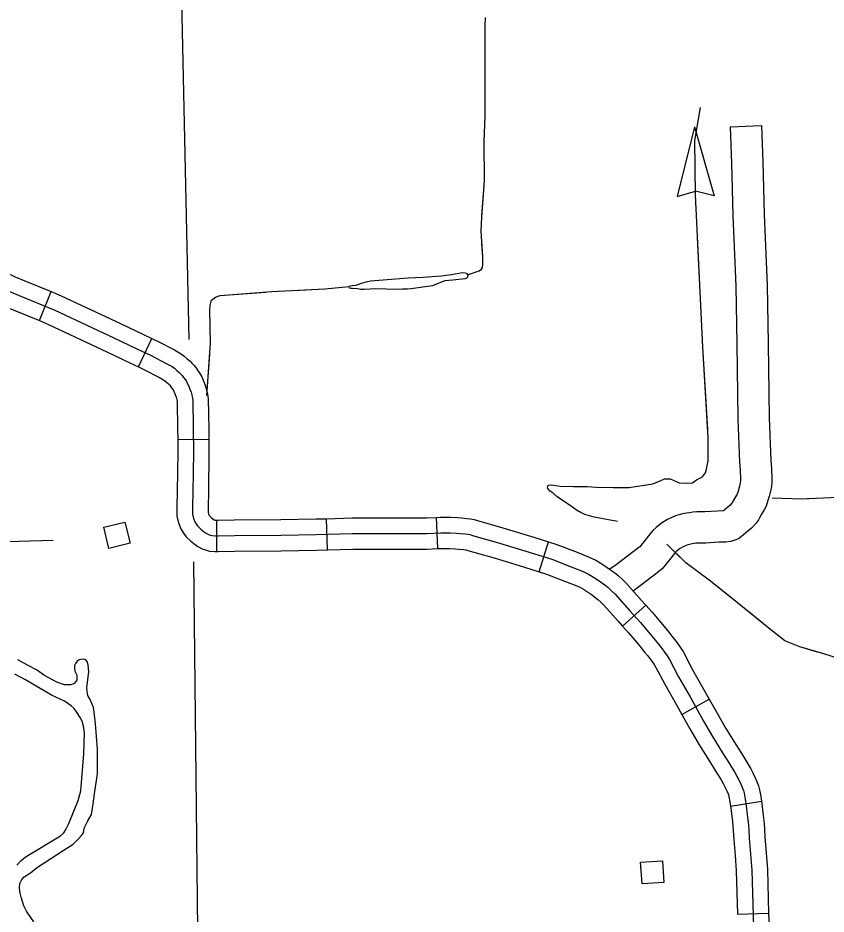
# Model space of a CAD drawing. Extents: x 1084508 to 1142749, y 1057638 to 1093403.
# Drawn here: x 1114434 to 1115649, y 1068721 to 1070069 of the extents above; entities that cross this region are included whole.
import ezdxf

# ---------------------------------------------------------------- set-up
doc = ezdxf.new("R2010")
doc.units = 0
for name, color, linetype in [('Level 32', 7, 'Continuous'), ('Level 35', 7, 'Continuous'), ('Level 43', 7, 'Continuous'), ('Level 46', 7, 'Continuous'), ('Level 5', 7, 'Continuous'), ('Level 56', 7, 'Continuous')]:
    doc.layers.add(name, color=color, linetype=linetype)

msp = doc.modelspace()

# ---------------------------------------------------------------- linework, layer by layer
at = {"layer": 'Level 32'}
for p, q in [((1114466.2, 1069613.6), (1114484, 1069657.2)), ((1114615.2, 1069544), (1114635.3, 1069586.6)), ((1114674.2, 1069434.8), (1114721.2, 1069435)), ((1114733, 1069266.2), (1114733, 1069313.3)), ((1114899.4, 1069268.6), (1114898.1, 1069315.6)), ((1115065.4, 1069270.5), (1115063.5, 1069317.5)), ((1115218.1, 1069235.8), (1115232.1, 1069280.7)), ((1115343.5, 1069153.7), (1115378.4, 1069185.2)), ((1115432.5, 1069021), (1115473.6, 1069044.1)), ((1115505.8, 1068882.8), (1115552.3, 1068890.3)), ((1115516.1, 1068720.6), (1115563.1, 1068721.9))]:
    msp.add_line(p, q, dxfattribs=at)
for points in [[(1114355.2, 1069737.9), (1114370.9, 1069719.9), (1114378.8, 1069711.3), (1114384.5, 1069705.4), (1114386.5, 1069703.8), (1114390.1, 1069701), (1114392.2, 1069699.5), (1114394.8, 1069697.9), (1114398.8, 1069695.3), (1114401.4, 1069693.8), (1114405.7, 1069691.6), (1114415.4, 1069686.3), (1114429.6, 1069679.3), (1114444.5, 1069673.4), (1114484, 1069657.2)], [(1114319.7, 1069707), (1114335.8, 1069688.5), (1114344.4, 1069679.1), (1114352.5, 1069670.7), (1114357.3, 1069666.8), (1114362.2, 1069663.1), (1114366.1, 1069660.3), (1114369.5, 1069658.2), (1114374, 1069655.2), (1114378.7, 1069652.5), (1114383.6, 1069650), (1114393.7, 1069644.5), (1114410.5, 1069636.2), (1114426.9, 1069629.7), (1114466.2, 1069613.6)], [(1114420.1, 1069657.7), (1114435.7, 1069651.5), (1114489.6, 1069629.5), (1114578, 1069587.9)], [(1114484, 1069657.2), (1114499.1, 1069651.1), (1114588.1, 1069609.1), (1114622.7, 1069592.6), (1114635.3, 1069586.6)], [(1114466.2, 1069613.6), (1114480.1, 1069608), (1114567.9, 1069566.6), (1114602.5, 1069550), (1114615.2, 1069544)], [(1114578, 1069587.9), (1114612.6, 1069571.3), (1114633.5, 1069561.4), (1114658.1, 1069548.8), (1114665.8, 1069544.4), (1114669.2, 1069541.9), (1114673, 1069538.7), (1114676.6, 1069535.3), (1114678.7, 1069533.3), (1114680.8, 1069531), (1114682.7, 1069528.7), (1114685.9, 1069524.3), (1114687.4, 1069522), (1114689.2, 1069518.7), (1114690.9, 1069514.9), (1114692.4, 1069510.6), (1114694.3, 1069505.8), (1114695.4, 1069502), (1114696.1, 1069498.7), (1114696.8, 1069493.9), (1114697.6, 1069450.6), (1114697.8, 1069415.9), (1114697.1, 1069355.5), (1114696.6, 1069334.6), (1114696.4, 1069325.1), (1114696.6, 1069322.4), (1114696.9, 1069319.9), (1114698.5, 1069314.9), (1114700.2, 1069310.8), (1114702.4, 1069307), (1114704.7, 1069304.1), (1114709.2, 1069299.6), (1114712.6, 1069296.8), (1114716.9, 1069293.7), (1114720.4, 1069292), (1114723.3, 1069291), (1114726.3, 1069290.1), (1114730.9, 1069289.7), (1114735, 1069289.7), (1114759.7, 1069290.1), (1114829.7, 1069291), (1114882.5, 1069291.6), (1114937.2, 1069293.2), (1114987.7, 1069293.4), (1115048.8, 1069293.4), (1115069.8, 1069294.2), (1115084, 1069294.2), (1115093.6, 1069293.7), (1115099.3, 1069293.4), (1115106.7, 1069292.7)], [(1114635.3, 1069586.6), (1114643.9, 1069582.5), (1114669.3, 1069569.5), (1114678.7, 1069564.1), (1114683.7, 1069560.4), (1114688.6, 1069556.3), (1114692.8, 1069552.4), (1114695.7, 1069549.6), (1114698.5, 1069546.5), (1114701.3, 1069543.2), (1114705.2, 1069537.8), (1114707.6, 1069534.2), (1114710.3, 1069529.1), (1114712.7, 1069523.8), (1114714.5, 1069518.9), (1114716.7, 1069513.2), (1114718.3, 1069507.5), (1114719.3, 1069502.8), (1114720.3, 1069495.8), (1114721.2, 1069450.9), (1114721.2, 1069435)], [(1114615.2, 1069544), (1114623.1, 1069540.3), (1114646.8, 1069528.1), (1114652.9, 1069524.6), (1114654.6, 1069523.4), (1114657.4, 1069521), (1114660.4, 1069518.3), (1114661.8, 1069516.9), (1114663.1, 1069515.4), (1114664.1, 1069514.2), (1114666.6, 1069510.7), (1114667.3, 1069509.8), (1114668, 1069508.4), (1114669.1, 1069506.1), (1114670.4, 1069502.3), (1114672, 1069498.4), (1114672.5, 1069496.5), (1114672.9, 1069494.6), (1114673.2, 1069492), (1114674.1, 1069450.3), (1114674.2, 1069434.8)], [(1114674.2, 1069434.8), (1114674.3, 1069416), (1114673.6, 1069355.9), (1114673, 1069335.1), (1114672.9, 1069324.6), (1114673.1, 1069320), (1114673.9, 1069314.8), (1114676.3, 1069306.9), (1114679.1, 1069300.2), (1114682.9, 1069293.8), (1114686.9, 1069288.5), (1114693.4, 1069282), (1114698.4, 1069278.1), (1114704.7, 1069273.5), (1114711.2, 1069270.3), (1114716.1, 1069268.5), (1114722, 1069266.8), (1114730, 1069266.2), (1114733, 1069266.2)], [(1114721.2, 1069435), (1114721.3, 1069415.8), (1114720.6, 1069355.1), (1114720.1, 1069334.1), (1114720, 1069325.6), (1114720, 1069325), (1114720.6, 1069323), (1114721.3, 1069321.4), (1114722, 1069320.2), (1114722.4, 1069319.6), (1114724.9, 1069317.1), (1114726.9, 1069315.6), (1114729.2, 1069313.9), (1114729.6, 1069313.7), (1114730.5, 1069313.4), (1114731.8, 1069313.3), (1114733, 1069313.3)], [(1114733, 1069313.3), (1114734.9, 1069313.3), (1114759.4, 1069313.6), (1114829.4, 1069314.5), (1114882, 1069315.2), (1114898.1, 1069315.6)], [(1114898.1, 1069315.6), (1114936.8, 1069316.7), (1114987.7, 1069316.9), (1115048.3, 1069316.9), (1115063.5, 1069317.5)], [(1115063.5, 1069317.5), (1115069.3, 1069317.8), (1115084.6, 1069317.8), (1115095, 1069317.2), (1115101.1, 1069316.8), (1115109.2, 1069316.1), (1115114.4, 1069315.5), (1115120.2, 1069314.5), (1115125.2, 1069312.7), (1115163.4, 1069301.8), (1115209.7, 1069287.7), (1115232.1, 1069280.7)], [(1115106.7, 1069292.7), (1115111, 1069292.2), (1115114.2, 1069291.6), (1115117.9, 1069290.3), (1115156.8, 1069279.2), (1115202.8, 1069265.2), (1115237, 1069254.5), (1115266.3, 1069243.2), (1115283.9, 1069236.1), (1115292.1, 1069232.3), (1115297.1, 1069229.3), (1115302.1, 1069225.9), (1115311.8, 1069219.5), (1115316.6, 1069215.9), (1115321.5, 1069212.1), (1115327.3, 1069206.6), (1115332.2, 1069201.9), (1115354.1, 1069177.1), (1115370.1, 1069159.3), (1115379.8, 1069147.9), (1115387.9, 1069138.1), (1115394.8, 1069129.8), (1115399.3, 1069124.3), (1115402.7, 1069119.8), (1115406.3, 1069114.9), (1115410.3, 1069109.2), (1115413.9, 1069103.7), (1115427.4, 1069077.8), (1115444.8, 1069047.3), (1115465.1, 1069011.1), (1115478.6, 1068987.6), (1115493.9, 1068963.3), (1115502.7, 1068949.1), (1115507.2, 1068941.9), (1115511.7, 1068934.6), (1115515.3, 1068928.2), (1115518.1, 1068922.7), (1115521.9, 1068914.9), (1115524, 1068910.1), (1115525.2, 1068906.7), (1115526.2, 1068902.5), (1115527.9, 1068893.4), (1115529.5, 1068883.7), (1115531, 1068870.2), (1115531.9, 1068862.5), (1115532.8, 1068855.1), (1115533.1, 1068847.1), (1115534, 1068834.7), (1115536, 1068810.7), (1115537.8, 1068786.7), (1115540.2, 1068700.8)], [(1114733, 1069266.2), (1114735.2, 1069266.2), (1114760, 1069266.6), (1114830, 1069267.4), (1114883, 1069268.1), (1114899.4, 1069268.6)], [(1114899.4, 1069268.6), (1114937.6, 1069269.7), (1114987.8, 1069269.8), (1115049.3, 1069269.8), (1115065.4, 1069270.5)], [(1115065.4, 1069270.5), (1115070.3, 1069270.7), (1115083.3, 1069270.7), (1115092.3, 1069270.2), (1115097.5, 1069269.9), (1115104.2, 1069269.3), (1115107.7, 1069268.9), (1115108.1, 1069268.8), (1115110.7, 1069267.9), (1115150.1, 1069256.6), (1115195.9, 1069242.7), (1115218.1, 1069235.8)], [(1115232.1, 1069280.7), (1115244.7, 1069276.8), (1115274.9, 1069265), (1115293.2, 1069257.7), (1115303, 1069253.2), (1115309.8, 1069249.2), (1115315.3, 1069245.4), (1115325.4, 1069238.8), (1115331, 1069234.6), (1115336.8, 1069229.9), (1115343.6, 1069223.6), (1115349.2, 1069218.2), (1115371.6, 1069192.7), (1115378.4, 1069185.2)], [(1115218.1, 1069235.8), (1115229.2, 1069232.3), (1115257.6, 1069221.3), (1115274.6, 1069214.4), (1115281.3, 1069211.4), (1115284.5, 1069209.5), (1115289, 1069206.4), (1115298.2, 1069200.3), (1115302.3, 1069197.2), (1115306.1, 1069194.2), (1115311.1, 1069189.5), (1115315.1, 1069185.6), (1115336.5, 1069161.4), (1115343.5, 1069153.7)], [(1115378.4, 1069185.2), (1115387.8, 1069174.8), (1115397.8, 1069163), (1115406, 1069153.1), (1115413, 1069144.7), (1115417.7, 1069138.9), (1115421.5, 1069134), (1115425.4, 1069128.7), (1115429.8, 1069122.4), (1115434.3, 1069115.6), (1115448, 1069089.1), (1115465.3, 1069058.9), (1115473.6, 1069044.1)], [(1115343.5, 1069153.7), (1115352.4, 1069143.8), (1115361.7, 1069132.8), (1115369.7, 1069123), (1115376.6, 1069114.8), (1115380.8, 1069109.7), (1115384, 1069105.5), (1115387.2, 1069101.1), (1115390.8, 1069096.1), (1115393.6, 1069091.8), (1115406.7, 1069066.6), (1115424.3, 1069035.7), (1115432.5, 1069021)], [(1115473.6, 1069044.1), (1115485.6, 1069022.7), (1115498.8, 1068999.7), (1115513.9, 1068975.7), (1115522.7, 1068961.5), (1115527.2, 1068954.2), (1115532, 1068946.6), (1115536.1, 1068939.3), (1115539.2, 1068933.1), (1115543.3, 1068924.7), (1115545.9, 1068918.6), (1115547.7, 1068913.4), (1115549.2, 1068907.6), (1115551.1, 1068897.4), (1115552.3, 1068890.3)], [(1115432.5, 1069021), (1115444.7, 1068999.4), (1115458.4, 1068975.4), (1115474, 1068950.8), (1115482.7, 1068936.7), (1115487.2, 1068929.5), (1115491.5, 1068922.6), (1115494.5, 1068917.1), (1115497, 1068912.3), (1115500.5, 1068905.1), (1115502, 1068901.6), (1115502.6, 1068899.9), (1115503.2, 1068897.5), (1115504.7, 1068889.3), (1115505.8, 1068882.8)], [(1115552.3, 1068890.3), (1115552.8, 1068886.9), (1115554.4, 1068872.9), (1115555.3, 1068865.1), (1115556.2, 1068856.9), (1115556.6, 1068848.4), (1115557.4, 1068836.5), (1115559.5, 1068812.6), (1115561.3, 1068787.9), (1115563.1, 1068721.9)], [(1115505.8, 1068882.8), (1115506.1, 1068880.5), (1115507.6, 1068867.6), (1115508.5, 1068859.8), (1115509.3, 1068853.2), (1115509.6, 1068845.8), (1115510.5, 1068832.9), (1115512.6, 1068808.9), (1115514.2, 1068785.5), (1115516.1, 1068720.6)], [(1115563.1, 1068721.9), (1115563.7, 1068701.4), (1115566.1, 1068597.4), (1115567.3, 1068557), (1115567.3, 1068556.5)]]:
    msp.add_lwpolyline(points, dxfattribs=at)
at = {"layer": 'Level 35'}
msp.add_lwpolyline([(1114964.4, 1069673.4), (1115020.9, 1069678.2), (1115042.8, 1069679), (1115071.2, 1069680.9), (1115085.9, 1069683), (1115097.1, 1069685.2), (1115102.8, 1069686), (1115106.5, 1069685.7), (1115108.4, 1069684.9), (1115110.2, 1069682.5), (1115110.5, 1069681.4), (1115110, 1069679), (1115109.7, 1069677.9), (1115106.5, 1069676.6), (1115088, 1069674.7), (1115076, 1069673.4), (1115064.5, 1069669.1), (1115057.5, 1069666.1), (1115039.6, 1069663.7), (1115025.4, 1069661.6), (1115020.1, 1069660.8), (1115017.1, 1069660.8), (1115012.3, 1069660.8), (1115004.3, 1069660.5), (1114988, 1069660.8), (1114971.7, 1069661.3), (1114955.3, 1069660.3), (1114949.5, 1069660.3), (1114944.9, 1069661.3), (1114937.4, 1069661.9), (1114934.7, 1069661.9), (1114932.6, 1069662.4), (1114932.3, 1069664.3), (1114932.3, 1069665.1), (1114933.7, 1069665.9), (1114936.9, 1069666.7), (1114942.5, 1069667.2), (1114950.5, 1069669.9), (1114957.7, 1069671.8)], close=True, dxfattribs=at)
for points in [[(1114539.2, 1068861.1), (1114544.7, 1068870.5), (1114546.9, 1068886.3), (1114549.8, 1068905.1), (1114553.5, 1068931.7), (1114553.8, 1068968.6), (1114550.4, 1069006.8), (1114548.7, 1069024.3), (1114547.5, 1069031.4), (1114542.4, 1069043.4), (1114539.2, 1069049.4), (1114538.1, 1069055.4), (1114537.8, 1069061.7), (1114540.7, 1069084.9), (1114539.8, 1069095.7), (1114538.1, 1069100.9), (1114536.1, 1069103.4), (1114532.7, 1069104.3), (1114528.7, 1069103.7), (1114526.1, 1069103.1), (1114523.2, 1069101.1), (1114520.4, 1069097.7), (1114519, 1069094.9), (1114519, 1069091.7), (1114519.5, 1069086.3), (1114522.4, 1069080), (1114522.7, 1069076.6), (1114522.7, 1069072.9), (1114521.2, 1069070.6), (1114518.7, 1069067.7), (1114516.4, 1069066.6), (1114513.2, 1069065.4), (1114509.8, 1069065.4), (1114504.1, 1069065.7), (1114492.4, 1069069.7), (1114473.8, 1069079.7), (1114461.8, 1069088), (1114448.1, 1069095.1), (1114433.6, 1069103.1)], [(1114432.5, 1068794.2), (1114438.9, 1068801.1), (1114444.7, 1068806.4), (1114451.3, 1068810.3), (1114490.7, 1068833.8), (1114498.1, 1068838.3), (1114502.8, 1068842.7), (1114505.3, 1068846.9), (1114510.6, 1068856.8), (1114524.7, 1068891.7), (1114528.6, 1068905.9), (1114533.3, 1068961.8), (1114533.9, 1068994), (1114532.8, 1069003.4), (1114530.8, 1069010.9), (1114527.8, 1069016.4), (1114522.2, 1069024.7), (1114518.4, 1069030), (1114514.2, 1069033.9), (1114504, 1069040.8), (1114484.3, 1069050.2), (1114445.3, 1069073.2), (1114429.5, 1069081.5)], [(1114457.8, 1068709.1), (1114448.7, 1068722.2), (1114446.7, 1068725.1), (1114442.7, 1068733.1), (1114439, 1068746), (1114437.3, 1068752.2), (1114436.4, 1068759.7), (1114437, 1068766.8), (1114439.8, 1068772.5), (1114443.5, 1068776.8), (1114452.7, 1068782.8), (1114463.3, 1068791.4), (1114472.1, 1068796.8), (1114502.1, 1068816.3), (1114517, 1068826), (1114524.4, 1068833.4), (1114529.8, 1068838.8), (1114532.4, 1068842.8), (1114533.2, 1068846.5), (1114534.1, 1068850.8), (1114536.1, 1068855.1), (1114539.2, 1068861.1)]]:
    msp.add_lwpolyline(points, dxfattribs=at)
at = {"layer": 'Level 43'}
for p, q in [((1115451.7, 1069905), (1115425.4, 1069800.6)), ((1115451.7, 1069905), (1115481.1, 1069801.4)), ((1115425.4, 1069800.6), (1115453, 1069808.4)), ((1115481.1, 1069801.4), (1115453.3, 1069808.4))]:
    msp.add_line(p, q, dxfattribs=at)
for points in [[(1115110.2, 1069682.5), (1115127.6, 1069688.6), (1115131.4, 1069691), (1115132.7, 1069693.4), (1115133.2, 1069697.5), (1115133, 1069709.5), (1115130.8, 1069748.3), (1115131.6, 1069769.2), (1115135.9, 1069824.1), (1115135.4, 1069883.5), (1115136.5, 1069921), (1115136.5, 1070056.9), (1115137, 1070069.8)], [(1115136.5, 1069936.8), (1115136.5, 1070056.9), (1115136.6, 1070061.1)], [(1115335.7, 1069311.1), (1115300.4, 1069317.8), (1115286.4, 1069322.1), (1115275.5, 1069327.6), (1115264.5, 1069335.5), (1115251.7, 1069344), (1115244.4, 1069348.9), (1115238.9, 1069353.8), (1115234.7, 1069356.8), (1115231, 1069361.1), (1115230.4, 1069362.9), (1115231.6, 1069366), (1115235.9, 1069366.6), (1115249.3, 1069364.7), (1115269.4, 1069364.1), (1115290.1, 1069364.1), (1115304.1, 1069362.9), (1115329, 1069362.3), (1115353.4, 1069362.3), (1115388.7, 1069367.8), (1115399.7, 1069372.7), (1115406.4, 1069375.7), (1115414.9, 1069375.7), (1115428.3, 1069369.6), (1115439.2, 1069369), (1115448.4, 1069369.6), (1115454.5, 1069373.9), (1115463.6, 1069378.7), (1115467.9, 1069384.8), (1115469.7, 1069390.3), (1115472.1, 1069402.5), (1115472.1, 1069437.2), (1115464.2, 1069573.7), (1115453.2, 1069802.7), (1115452, 1069884.9), (1115460.5, 1069934.3)], [(1115454.3, 1069780.8), (1115453.2, 1069802.7), (1115452, 1069884.9), (1115455.4, 1069904.7)], [(1115131.8, 1069771.3), (1115135.9, 1069824.1), (1115135.4, 1069883.5), (1115135.7, 1069895.4)], [(1115110.2, 1069682.5), (1115127.6, 1069688.6), (1115131.4, 1069691), (1115132.7, 1069693.4), (1115133.2, 1069697.5), (1115133, 1069709.5), (1115131.9, 1069729.9)], [(1115462.2, 1069615.2), (1115456.3, 1069739.4)], [(1114718.2, 1069500.9), (1114723.5, 1069579.5), (1114722.6, 1069629.4), (1114723.1, 1069636.2), (1114725, 1069644.5), (1114730.9, 1069648.9), (1114738.2, 1069651.4), (1114815.8, 1069657.2), (1114895.5, 1069661.6), (1114932.3, 1069665.1)], [(1114848.1, 1069659), (1114895.5, 1069661.6), (1114932.3, 1069665.1)], [(1114723.1, 1069604.3), (1114722.6, 1069629.4), (1114723.1, 1069636.2), (1114725, 1069644.5), (1114730.9, 1069648.9), (1114738.2, 1069651.4), (1114806.7, 1069656.5)], [(1115471.4, 1069449.8), (1115464.2, 1069573.7), (1115464.2, 1069573.8)], [(1114718.2, 1069500.9), (1114722.4, 1069562.9)], [(1115376.5, 1069365.9), (1115388.7, 1069367.8), (1115399.7, 1069372.7), (1115406.4, 1069375.7), (1115414.9, 1069375.7), (1115428.3, 1069369.6), (1115439.2, 1069369), (1115448.4, 1069369.6), (1115454.5, 1069373.9), (1115463.6, 1069378.7), (1115467.9, 1069384.8), (1115469.7, 1069390.3), (1115472.1, 1069402.5), (1115472.1, 1069408.3)], [(1115242.1, 1069350.9), (1115238.9, 1069353.8), (1115234.7, 1069356.8), (1115231, 1069361.1), (1115230.4, 1069362.9), (1115231.6, 1069366), (1115235.9, 1069366.6), (1115249.3, 1069364.7), (1115269.4, 1069364.1), (1115290.1, 1069364.1), (1115304.1, 1069362.9), (1115329, 1069362.3), (1115335.4, 1069362.3)], [(1115568.2, 1069346.8), (1115612.7, 1069345.6), (1115733.1, 1069351.1), (1115803.5, 1069356.7)], [(1115568.2, 1069346.8), (1115612.7, 1069345.6), (1115630.3, 1069346.4)], [(1115335.7, 1069311.1), (1115300.4, 1069317.8), (1115286.4, 1069322.1), (1115276.1, 1069327.3)], [(1115677.5, 1069102.2), (1115646, 1069112), (1115610.2, 1069122.5), (1115587.3, 1069131.8), (1115566.3, 1069148.5), (1115505.8, 1069197.3), (1115473.7, 1069223.2), (1115438.5, 1069249.2), (1115410.1, 1069277)], [(1115498.9, 1069202.9), (1115473.7, 1069223.2), (1115438.5, 1069249.2), (1115423, 1069264.4)], [(1115636.7, 1069114.8), (1115610.2, 1069122.5), (1115587.3, 1069131.8), (1115566.3, 1069148.5), (1115531.2, 1069176.8)]]:
    msp.add_lwpolyline(points, dxfattribs=at)
at = {"layer": 'Level 46'}
for points in [[(1115505.2, 1069905.4), (1115507.4, 1069850.6), (1115509.2, 1069772), (1115513.6, 1069665.5), (1115515.4, 1069578.5), (1115516.7, 1069465.9), (1115519.4, 1069400.4), (1115520.2, 1069389.3), (1115520.7, 1069375.1), (1115520.6, 1069372.2), (1115520.4, 1069369.9), (1115519.9, 1069366.9), (1115518.7, 1069362.3), (1115517.1, 1069357.2), (1115515.6, 1069352.6), (1115514.8, 1069351), (1115511.8, 1069345.9), (1115508.4, 1069340.1), (1115507.7, 1069338.7), (1115504.7, 1069335.5), (1115495, 1069327.2), (1115486.3, 1069327.1), (1115467.1, 1069325.9), (1115455, 1069325.8), (1115449, 1069325.4), (1115443.4, 1069324.6), (1115439.5, 1069323.9), (1115433.4, 1069322.8), (1115423.2, 1069319.9), (1115411.1, 1069314.2), (1115403.6, 1069309.6), (1115393.9, 1069302.5), (1115388.7, 1069297.6), (1115384.5, 1069292.4), (1115377.1, 1069282.8), (1115369, 1069272.9), (1115368, 1069272), (1115333.7, 1069246), (1115324.1, 1069239.7)], [(1115505.2, 1069905.4), (1115552.2, 1069907.3), (1115554.4, 1069852.1), (1115556.2, 1069773.5), (1115560.7, 1069667), (1115562.4, 1069579.2), (1115563.8, 1069467.2), (1115566.4, 1069403.1), (1115567.2, 1069391.8), (1115567.8, 1069375.5), (1115567.7, 1069369.9), (1115567.2, 1069364.1), (1115566, 1069356.9), (1115563.9, 1069349.1), (1115561.9, 1069342.7), (1115559.2, 1069334.6), (1115556.3, 1069328.8), (1115552.5, 1069322.2), (1115549.4, 1069316.9), (1115547.6, 1069313.6), (1115544.2, 1069308.8), (1115537.3, 1069301.5), (1115522.5, 1069288.7), (1115517.5, 1069285.5), (1115512.4, 1069283.1), (1115506, 1069281), (1115498.5, 1069280.1), (1115488, 1069280), (1115468.7, 1069278.8), (1115456.9, 1069278.7), (1115453.7, 1069278.5), (1115450.9, 1069278.1), (1115448, 1069277.6), (1115444, 1069276.9), (1115439.9, 1069275.7), (1115433.5, 1069272.7), (1115429.9, 1069270.5), (1115424, 1069266.1), (1115423.3, 1069265.5), (1115421.6, 1069263.4), (1115414, 1069253.5), (1115402.9, 1069240), (1115397.6, 1069235.4), (1115359.5, 1069206.5)]]:
    msp.add_lwpolyline(points, dxfattribs=at)
at = {"layer": 'Level 5'}
for points in [[(1114691.6, 1069585.2), (1114664.1, 1070861.5)], [(1114486.9, 1069282.8), (1113947.5, 1069267)], [(1114708, 1068372.9), (1114698.4, 1069250.9)]]:
    msp.add_lwpolyline(points, dxfattribs=at)
at = {"layer": 'Level 56'}
for points in [[(1114570.8, 1069270.9), (1114563.1, 1069302.7), (1114594.9, 1069310.5), (1114602.7, 1069278.7)], [(1115372.9, 1068766), (1115370.5, 1068798.6), (1115403.2, 1068800.9), (1115405.6, 1068768.3)]]:
    msp.add_lwpolyline(points, close=True, dxfattribs=at)

doc.saveas('drawing.dxf')
